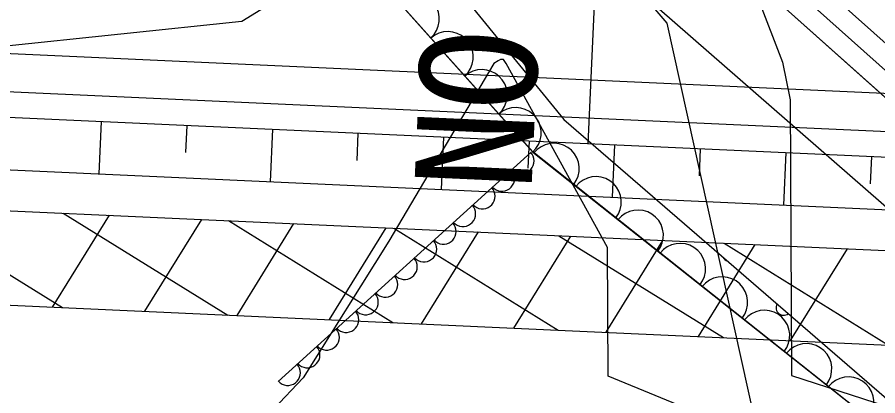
# Model space of a CAD drawing. Extents: x 42655 to 43811, y -141820 to -141156.
# Drawn here: x 43576.76 to 43593.71, y -141356.23 to -141348.78 of the extents above; entities that cross this region are included whole.
import ezdxf

# ---------------------------------------------------------------- set-up
doc = ezdxf.new("R2010")
doc.units = 0
for name, color, linetype in [('D-BMK-HTXT_1', 7, 'Continuous'), ('D-STR', 7, 'Continuous'), ('D-STR-STR4_1', 7, 'Continuous'), ('D-STR_1', 7, 'Continuous'), ('ZE_LWCN', 7, 'Continuous'), ('地形', 7, 'Continuous'), ('現況水路ﾊｯﾁ', 7, 'Continuous')]:
    doc.layers.add(name, color=color, linetype=linetype)

msp = doc.modelspace()

# ---------------------------------------------------------------- linework, layer by layer
at = {"layer": 'D-BMK-HTXT_1'}
msp.add_line((43588.005, -141351.271), (43588.367, -141343.279), dxfattribs=at)
at = {"layer": 'D-STR'}
for p, q in [((43574.415, -141352.489), (43577.652, -141354.494)), ((43578.572, -141352.677), (43577.453, -141354.484)), ((43577.669, -141352.636), (43580.906, -141354.641)), ((43580.389, -141352.76), (43579.269, -141354.567)), ((43580.922, -141352.784), (43584.159, -141354.789)), ((43582.205, -141352.842), (43581.086, -141354.649)), ((43584.021, -141352.925), (43582.902, -141354.732)), ((43584.176, -141352.932), (43587.413, -141354.937)), ((43585.837, -141353.007), (43584.718, -141354.814)), ((43587.654, -141353.09), (43586.534, -141354.897)), ((43587.429, -141353.08), (43590.666, -141355.084)), ((43589.47, -141353.172), (43588.351, -141354.979)), ((43591.286, -141353.255), (43590.167, -141355.062)), ((43590.682, -141353.227), (43593.919, -141355.232)), ((43593.102, -141353.337), (43591.983, -141355.144))]:
    msp.add_line(p, q, dxfattribs=at)
for points in [[(43567.978, -141351.395), (43588.012, -141352.304), (43607.937, -141353.21), (43627.916, -141354.117), (43647.896, -141355.025)], [(43567.942, -141352.195), (43587.921, -141353.102), (43607.901, -141354.009), (43627.881, -141354.903), (43647.859, -141355.839)], [(43567.858, -141354.049), (43587.837, -141354.956), (43607.817, -141355.863), (43627.786, -141356.983), (43647.756, -141358.099)]]:
    msp.add_lwpolyline(points, dxfattribs=at)
at = {"layer": 'D-STR-STR4_1'}
for p, q in [((43578.417, -141350.835), (43578.37, -141351.867)), ((43580.102, -141350.912), (43580.077, -141351.446)), ((43581.786, -141350.988), (43581.74, -141352.02)), ((43583.471, -141351.065), (43583.447, -141351.599)), ((43585.156, -141351.141), (43585.109, -141352.173)), ((43586.841, -141351.218), (43586.816, -141351.752)), ((43588.525, -141351.294), (43588.478, -141352.326)), ((43590.21, -141351.371), (43590.186, -141351.905)), ((43591.895, -141351.447), (43591.848, -141352.479)), ((43593.579, -141351.524), (43593.555, -141352.058))]:
    msp.add_line(p, q, dxfattribs=at)
at = {"layer": 'D-STR_1'}
for points in [[(43647.999, -141352.744), (43439.683, -141343.284)], [(43647.965, -141353.493), (43439.649, -141344.033)], [(43647.943, -141353.993), (43439.627, -141344.533)]]:
    msp.add_lwpolyline(points, dxfattribs=at)
at = {"layer": 'ZE_LWCN'}
for points in [[(43576.411, -141349.358), (43581.183, -141348.863), (43584.091, -141347.072), (43586.256, -141345.662), (43589.541, -141345.698), (43591.357, -141348.435), (43591.832, -141349.665), (43591.981, -141350.408), (43592.007, -141355.827), (43595.529, -141356.97), (43596.488, -141357.434), (43597.72, -141357.293), (43601.577, -141357.585), (43604.31, -141358.627), (43606.669, -141358.27), (43609.253, -141358.872), (43611.757, -141358.367), (43614.503, -141359.042), (43616.841, -141357.425), (43621.668, -141355.994)], [(43603.46, -141359.667), (43601.584, -141358.952), (43598.936, -141358.751), (43596.496, -141359.031), (43594.595, -141358.111), (43591.398, -141357.074), (43588.395, -141355.844), (43588.383, -141353.312), (43586.391, -141349.691), (43586.339, -141349.613), (43586.275, -141349.612), (43586.232, -141349.64), (43586.148, -141349.692), (43584.08, -141353.185), (43582.391, -141355.873), (43581.222, -141357.111), (43576.859, -141356.779), (43576.131, -141356.494)]]:
    msp.add_lwpolyline(points, dxfattribs=at)
at = {"layer": '地形'}
msp.add_line((43581.897, -141355.948), (43586.879, -141351.435), dxfattribs=at)
for points in [[(43647.722, -141358.843), (43628.878, -141354.259), (43624.278, -141352.34), (43610.656, -141352.746), (43600.049, -141357.9), (43584.108, -141344.001), (43579.575, -141340.103), (43575.981, -141339.003), (43571.17, -141339.119), (43567.866, -141341.494), (43559.565, -141353.262), (43554.745, -141358.368), (43544.775, -141360.801), (43537.008, -141359.816), (43506.675, -141352.748), (43493.73, -141352.632), (43456.856, -141354.434), (43449.599, -141354.085), (43443.512, -141351.884), (43435.686, -141346.669), (43422.979, -141336.46), (43420.429, -141335.881), (43409.299, -141338.603)], [(43598.614, -141352.836), (43596.808, -141351.924), (43592.426, -141348.016), (43589.008, -141344.861), (43586.672, -141342.828), (43581.393, -141339.02), (43580.907, -141338.653), (43580.402, -141338.311), (43579.881, -141337.997), (43579.344, -141337.71), (43578.792, -141337.452), (43578.228, -141337.223), (43577.652, -141337.024), (43577.067, -141336.855), (43576.474, -141336.717)], [(43598.434, -141353.193), (43596.581, -141352.258), (43592.157, -141348.313), (43588.741, -141345.159), (43586.423, -141343.142), (43581.151, -141339.338), (43580.682, -141338.983), (43580.195, -141338.653), (43579.692, -141338.349), (43579.173, -141338.072), (43578.641, -141337.822), (43578.096, -141337.601), (43577.54, -141337.408), (43576.976, -141337.244), (43576.403, -141337.111)], [(43598.253, -141353.55), (43596.354, -141352.591), (43591.888, -141348.609), (43588.474, -141345.457), (43586.174, -141343.455), (43580.908, -141339.657), (43580.457, -141339.314), (43579.988, -141338.996), (43579.502, -141338.702), (43579.003, -141338.434), (43578.489, -141338.193), (43577.964, -141337.978), (43577.429, -141337.792), (43576.884, -141337.634), (43576.332, -141337.505)], [(43566.426, -141373.01), (43563.752, -141362.675), (43562.241, -141356.985), (43572.353, -141344.896), (43574.794, -141342.515), (43577.351, -141341.296), (43580.663, -141341.47), (43584.731, -141343.096), (43586.475, -141345.302), (43589.555, -141348.902), (43591.417, -141357.328), (43590.72, -141358.373), (43581.538, -141361.691), (43575.495, -141364.478), (43569.393, -141368.775), (43566.426, -141373.01)], [(43593.544, -141356.688), (43586.914, -141351.434), (43582.232, -141346.205), (43583.186, -141345.481), (43587.527, -141350.792), (43593.973, -141356.369), (43593.544, -141356.688)], [(43584.906, -141349.192), (43584.969, -141349.124), (43585.018, -141349.046), (43585.052, -141348.96), (43585.07, -141348.87), (43585.071, -141348.778), (43585.055, -141348.687), (43585.022, -141348.6), (43584.974, -141348.522), (43584.913, -141348.453), (43584.84, -141348.397), (43584.758, -141348.355), (43584.669, -141348.329), (43584.577, -141348.319), (43584.485, -141348.327), (43584.396, -141348.352), (43584.313, -141348.392), (43584.239, -141348.447)], [(43585.575, -141349.939), (43585.638, -141349.871), (43585.687, -141349.793), (43585.721, -141349.707), (43585.739, -141349.617), (43585.74, -141349.525), (43585.724, -141349.434), (43585.691, -141349.347), (43585.643, -141349.269), (43585.582, -141349.2), (43585.509, -141349.144), (43585.426, -141349.102), (43585.338, -141349.076), (43585.246, -141349.066), (43585.154, -141349.074), (43585.065, -141349.099), (43584.982, -141349.139), (43584.908, -141349.194)], [(43586.244, -141350.686), (43586.307, -141350.618), (43586.356, -141350.54), (43586.39, -141350.454), (43586.408, -141350.364), (43586.409, -141350.272), (43586.393, -141350.181), (43586.36, -141350.095), (43586.312, -141350.016), (43586.251, -141349.947), (43586.178, -141349.891), (43586.095, -141349.849), (43586.007, -141349.823), (43585.915, -141349.813), (43585.823, -141349.821), (43585.734, -141349.846), (43585.651, -141349.886), (43585.577, -141349.941)], [(43586.913, -141351.433), (43586.976, -141351.365), (43587.025, -141351.287), (43587.059, -141351.202), (43587.077, -141351.111), (43587.078, -141351.019), (43587.061, -141350.928), (43587.029, -141350.842), (43586.981, -141350.763), (43586.919, -141350.694), (43586.846, -141350.638), (43586.764, -141350.596), (43586.676, -141350.57), (43586.584, -141350.56), (43586.492, -141350.568), (43586.403, -141350.593), (43586.32, -141350.633), (43586.246, -141350.688)], [(43587.72, -141352.073), (43587.77, -141351.995), (43587.806, -141351.91), (43587.825, -141351.82), (43587.827, -141351.728), (43587.812, -141351.637), (43587.781, -141351.55), (43587.734, -141351.47), (43587.674, -141351.401), (43587.601, -141351.343), (43587.52, -141351.3), (43587.431, -141351.273), (43587.34, -141351.262), (43587.248, -141351.269), (43587.158, -141351.292), (43587.075, -141351.331), (43587, -141351.385), (43586.936, -141351.452)], [(43586.502, -141351.777), (43586.536, -141351.808), (43586.575, -141351.832), (43586.618, -141351.849), (43586.663, -141351.858), (43586.71, -141351.858), (43586.755, -141351.85), (43586.798, -141351.833), (43586.837, -141351.809), (43586.872, -141351.778), (43586.899, -141351.741), (43586.92, -141351.7), (43586.933, -141351.656), (43586.937, -141351.61), (43586.933, -141351.564), (43586.921, -141351.519), (43586.9, -141351.478), (43586.873, -141351.441)], [(43586.119, -141352.124), (43586.153, -141352.155), (43586.192, -141352.18), (43586.235, -141352.196), (43586.28, -141352.205), (43586.326, -141352.205), (43586.372, -141352.197), (43586.415, -141352.18), (43586.454, -141352.156), (43586.488, -141352.125), (43586.516, -141352.088), (43586.537, -141352.047), (43586.55, -141352.003), (43586.554, -141351.957), (43586.55, -141351.911), (43586.538, -141351.867), (43586.517, -141351.825), (43586.489, -141351.788)], [(43588.549, -141352.729), (43588.599, -141352.652), (43588.635, -141352.567), (43588.654, -141352.477), (43588.656, -141352.384), (43588.641, -141352.293), (43588.61, -141352.207), (43588.563, -141352.127), (43588.502, -141352.057), (43588.43, -141352), (43588.348, -141351.957), (43588.26, -141351.93), (43588.169, -141351.919), (43588.077, -141351.925), (43587.987, -141351.949), (43587.904, -141351.988), (43587.829, -141352.042), (43587.765, -141352.108)], [(43585.736, -141352.471), (43585.77, -141352.502), (43585.809, -141352.527), (43585.852, -141352.544), (43585.897, -141352.552), (43585.943, -141352.552), (43585.989, -141352.544), (43586.032, -141352.527), (43586.071, -141352.503), (43586.105, -141352.472), (43586.133, -141352.436), (43586.154, -141352.394), (43586.167, -141352.35), (43586.171, -141352.304), (43586.167, -141352.258), (43586.154, -141352.214), (43586.134, -141352.172), (43586.106, -141352.135)], [(43585.352, -141352.818), (43585.386, -141352.849), (43585.426, -141352.874), (43585.469, -141352.891), (43585.514, -141352.899), (43585.56, -141352.899), (43585.605, -141352.891), (43585.648, -141352.875), (43585.688, -141352.85), (43585.722, -141352.819), (43585.75, -141352.783), (43585.771, -141352.742), (43585.783, -141352.697), (43585.788, -141352.651), (43585.784, -141352.605), (43585.771, -141352.561), (43585.751, -141352.52), (43585.723, -141352.483)], [(43589.378, -141353.386), (43589.428, -141353.309), (43589.463, -141353.224), (43589.482, -141353.133), (43589.484, -141353.041), (43589.47, -141352.95), (43589.438, -141352.863), (43589.392, -141352.784), (43589.331, -141352.714), (43589.259, -141352.657), (43589.177, -141352.614), (43589.089, -141352.586), (43588.997, -141352.576), (43588.905, -141352.582), (43588.816, -141352.605), (43588.732, -141352.645), (43588.658, -141352.698), (43588.594, -141352.765)], [(43584.969, -141353.165), (43585.003, -141353.197), (43585.042, -141353.221), (43585.085, -141353.238), (43585.131, -141353.246), (43585.177, -141353.247), (43585.222, -141353.238), (43585.265, -141353.222), (43585.305, -141353.198), (43585.339, -141353.167), (43585.367, -141353.13), (43585.387, -141353.089), (43585.4, -141353.044), (43585.404, -141352.998), (43585.4, -141352.952), (43585.388, -141352.908), (43585.367, -141352.867), (43585.34, -141352.83)], [(43584.586, -141353.513), (43584.62, -141353.544), (43584.659, -141353.568), (43584.702, -141353.585), (43584.747, -141353.594), (43584.794, -141353.594), (43584.839, -141353.585), (43584.882, -141353.569), (43584.921, -141353.545), (43584.956, -141353.514), (43584.983, -141353.477), (43585.004, -141353.436), (43585.017, -141353.391), (43585.021, -141353.346), (43585.017, -141353.3), (43585.005, -141353.255), (43584.984, -141353.214), (43584.957, -141353.177)], [(43590.206, -141354.043), (43590.257, -141353.966), (43590.292, -141353.88), (43590.311, -141353.79), (43590.313, -141353.698), (43590.298, -141353.607), (43590.267, -141353.52), (43590.22, -141353.44), (43590.16, -141353.371), (43590.087, -141353.313), (43590.006, -141353.27), (43589.918, -141353.243), (43589.826, -141353.232), (43589.734, -141353.239), (43589.645, -141353.262), (43589.561, -141353.301), (43589.486, -141353.355), (43589.423, -141353.422)], [(43584.203, -141353.86), (43584.237, -141353.891), (43584.276, -141353.915), (43584.319, -141353.932), (43584.364, -141353.941), (43584.41, -141353.941), (43584.456, -141353.933), (43584.499, -141353.916), (43584.538, -141353.892), (43584.572, -141353.861), (43584.6, -141353.824), (43584.621, -141353.783), (43584.634, -141353.739), (43584.638, -141353.693), (43584.634, -141353.647), (43584.621, -141353.602), (43584.601, -141353.561), (43584.573, -141353.524)], [(43590.654, -141353.497), (43590.671, -141353.525), (43590.693, -141353.549), (43590.72, -141353.568), (43590.75, -141353.58)], [(43583.82, -141354.207), (43583.854, -141354.238), (43583.893, -141354.263), (43583.936, -141354.279), (43583.981, -141354.288), (43584.027, -141354.288), (43584.073, -141354.28), (43584.116, -141354.263), (43584.155, -141354.239), (43584.189, -141354.208), (43584.217, -141354.171), (43584.238, -141354.13), (43584.25, -141354.086), (43584.255, -141354.04), (43584.251, -141353.994), (43584.238, -141353.95), (43584.218, -141353.908), (43584.19, -141353.871)], [(43591.035, -141354.7), (43591.085, -141354.622), (43591.121, -141354.537), (43591.14, -141354.447), (43591.142, -141354.355), (43591.127, -141354.263), (43591.096, -141354.177), (43591.049, -141354.097), (43590.989, -141354.028), (43590.916, -141353.97), (43590.835, -141353.927), (43590.747, -141353.9), (43590.655, -141353.889), (43590.563, -141353.896), (43590.474, -141353.919), (43590.39, -141353.958), (43590.315, -141354.012), (43590.251, -141354.079)], [(43583.436, -141354.554), (43583.47, -141354.585), (43583.51, -141354.61), (43583.552, -141354.626), (43583.598, -141354.635), (43583.644, -141354.635), (43583.689, -141354.627), (43583.732, -141354.61), (43583.772, -141354.586), (43583.806, -141354.555), (43583.834, -141354.519), (43583.854, -141354.477), (43583.867, -141354.433), (43583.872, -141354.387), (43583.868, -141354.341), (43583.855, -141354.297), (43583.835, -141354.255), (43583.807, -141354.218)], [(43591.864, -141355.356), (43591.914, -141355.279), (43591.95, -141355.194), (43591.969, -141355.103), (43591.971, -141355.011), (43591.956, -141354.92), (43591.925, -141354.833), (43591.878, -141354.754), (43591.817, -141354.684), (43591.745, -141354.627), (43591.663, -141354.584), (43591.575, -141354.557), (43591.484, -141354.546), (43591.392, -141354.552), (43591.302, -141354.575), (43591.219, -141354.615), (43591.144, -141354.669), (43591.08, -141354.735)], [(43591.722, -141354.421), (43591.71, -141354.446), (43591.704, -141354.473), (43591.702, -141354.501), (43591.705, -141354.528), (43591.713, -141354.554), (43591.726, -141354.579), (43591.744, -141354.6), (43591.765, -141354.618), (43591.788, -141354.632), (43591.814, -141354.642), (43591.842, -141354.646), (43591.869, -141354.645), (43591.896, -141354.64), (43591.922, -141354.629), (43591.945, -141354.614)], [(43583.053, -141354.901), (43583.087, -141354.932), (43583.126, -141354.957), (43583.169, -141354.974), (43583.215, -141354.982), (43583.261, -141354.982), (43583.306, -141354.974), (43583.349, -141354.958), (43583.388, -141354.933), (43583.423, -141354.902), (43583.451, -141354.866), (43583.471, -141354.824), (43583.484, -141354.78), (43583.488, -141354.734), (43583.484, -141354.688), (43583.472, -141354.644), (43583.451, -141354.602), (43583.424, -141354.566)], [(43582.67, -141355.248), (43582.704, -141355.28), (43582.743, -141355.304), (43582.786, -141355.321), (43582.831, -141355.329), (43582.878, -141355.33), (43582.923, -141355.321), (43582.966, -141355.305), (43583.005, -141355.281), (43583.039, -141355.25), (43583.067, -141355.213), (43583.088, -141355.172), (43583.101, -141355.127), (43583.105, -141355.081), (43583.101, -141355.035), (43583.089, -141354.991), (43583.068, -141354.95), (43583.041, -141354.913)], [(43592.693, -141356.013), (43592.743, -141355.936), (43592.778, -141355.85), (43592.797, -141355.76), (43592.8, -141355.668), (43592.785, -141355.577), (43592.753, -141355.49), (43592.707, -141355.411), (43592.646, -141355.341), (43592.574, -141355.284), (43592.492, -141355.241), (43592.404, -141355.213), (43592.312, -141355.203), (43592.22, -141355.209), (43592.131, -141355.232), (43592.048, -141355.271), (43591.973, -141355.325), (43591.909, -141355.392)], [(43582.287, -141355.596), (43582.321, -141355.627), (43582.36, -141355.651), (43582.403, -141355.668), (43582.448, -141355.677), (43582.494, -141355.677), (43582.54, -141355.668), (43582.583, -141355.652), (43582.622, -141355.628), (43582.656, -141355.597), (43582.684, -141355.56), (43582.705, -141355.519), (43582.718, -141355.474), (43582.722, -141355.428), (43582.718, -141355.383), (43582.705, -141355.338), (43582.685, -141355.297), (43582.657, -141355.26)], [(43581.904, -141355.943), (43581.938, -141355.974), (43581.977, -141355.998), (43582.02, -141356.015), (43582.065, -141356.024), (43582.111, -141356.024), (43582.156, -141356.016), (43582.2, -141355.999), (43582.239, -141355.975), (43582.273, -141355.944), (43582.301, -141355.907), (43582.322, -141355.866), (43582.334, -141355.822), (43582.339, -141355.776), (43582.335, -141355.73), (43582.322, -141355.685), (43582.302, -141355.644), (43582.274, -141355.607)], [(43593.521, -141356.67), (43593.572, -141356.592), (43593.607, -141356.507), (43593.626, -141356.417), (43593.628, -141356.325), (43593.613, -141356.234), (43593.582, -141356.147), (43593.535, -141356.067), (43593.475, -141355.998), (43593.403, -141355.94), (43593.321, -141355.897), (43593.233, -141355.87), (43593.141, -141355.859), (43593.049, -141355.866), (43592.96, -141355.889), (43592.876, -141355.928), (43592.801, -141355.982), (43592.738, -141356.049)]]:
    msp.add_lwpolyline(points, dxfattribs=at)
at = {"layer": '現況水路ﾊｯﾁ'}
for points in [[(43629.011, -141352.459), (43617.574, -141352.089), (43610.5, -141351.212), (43606.095, -141352.39), (43600.941, -141352.896), (43598.535, -141353.001), (43598.256, -141353.553), (43596.357, -141352.594), (43591.891, -141348.612), (43588.477, -141345.46), (43586.177, -141343.458), (43580.911, -141339.66), (43580.459, -141339.317), (43579.99, -141338.998), (43579.505, -141338.705), (43579.005, -141338.437), (43578.492, -141338.195), (43577.967, -141337.981), (43577.431, -141337.795), (43576.887, -141337.637), (43576.335, -141337.507)], [(43576.639, -141340.867), (43577.129, -141341.012), (43577.612, -141341.183), (43578.085, -141341.378), (43578.547, -141341.598), (43578.997, -141341.842), (43579.434, -141342.109), (43583.188, -141345.484), (43582.235, -141346.208), (43586.916, -141351.437), (43593.547, -141356.69), (43593.976, -141356.372), (43598.529, -141360.29), (43601.18, -141360.149), (43607.42, -141357.102), (43613.405, -141354.757), (43622.227, -141354.691)]]:
    msp.add_lwpolyline(points, dxfattribs=at)

# ---------------------------------------------------------------- texts
at = {"layer": 'D-BMK-HTXT_1'}
msp.add_text('NO.25', height=2.3065, rotation=87.3991, dxfattribs=at).set_placement((43586.885, -141352.221))

doc.saveas('drawing.dxf')
